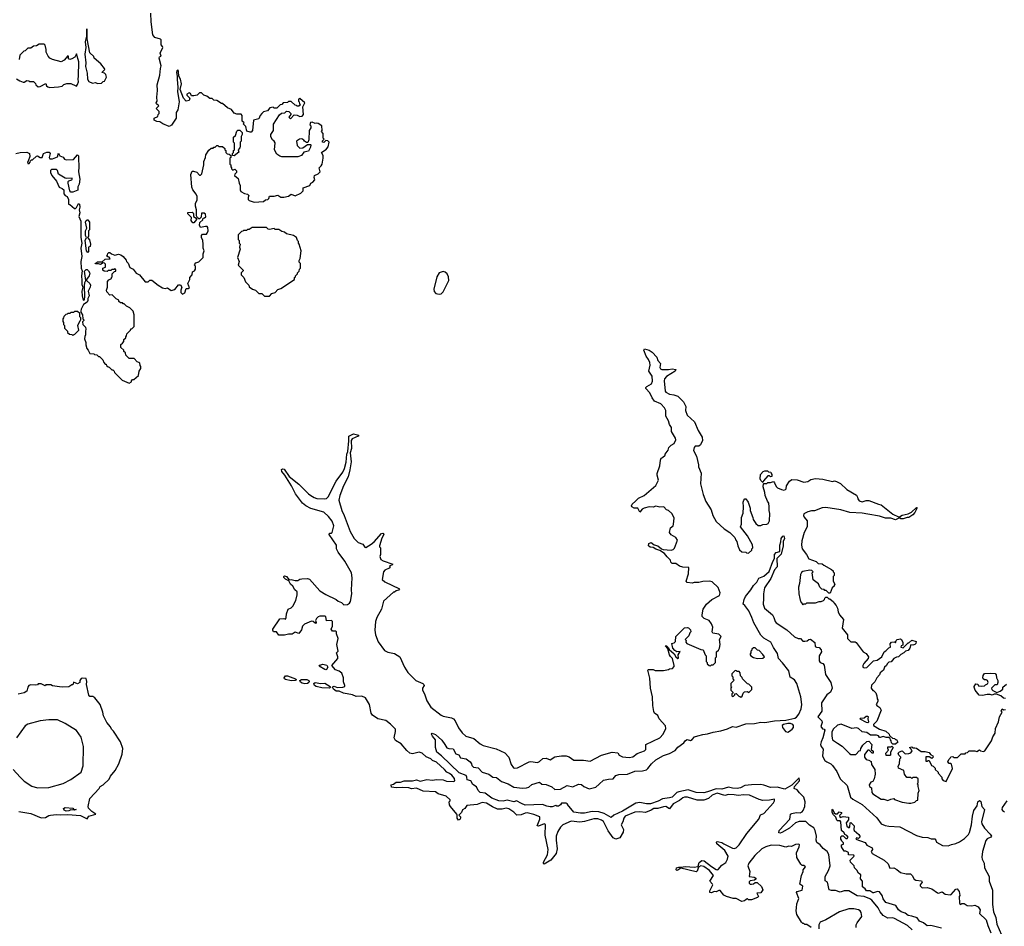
# Model space of a CAD drawing. Extents: x 2210602 to 2357277, y 510288 to 673808.
# Tile 390 of 464: x 2301990 to 2312304, y 616272 to 625767. Entities that reach past the tile are written whole.
import ezdxf

# ---------------------------------------------------------------- set-up
doc = ezdxf.new("R2010")
doc.units = 0

msp = doc.modelspace()

# ---------------------------------------------------------------- linework, layer by layer
at = {"layer": '0CON05XD'}
for points in [[(2303778, 624995), (2303765, 625002), (2303740, 624985), (2303740, 624975), (2303772, 624945), (2303765, 624922), (2303733, 624913), (2303707, 624945), (2303671, 625035), (2303686, 625096), (2303674, 625145), (2303657, 625175), (2303653, 625225), (2303645, 625240), (2303635, 625230), (2303632, 625215), (2303641, 625175), (2303638, 625145), (2303646, 625055), (2303642, 625015), (2303660, 624905), (2303648, 624822), (2303628, 624795), (2303630, 624735), (2303579, 624661), (2303555, 624648), (2303490, 624675), (2303457, 624697), (2303425, 624702), (2303400, 624715), (2303400, 624735), (2303438, 624752), (2303440, 624775), (2303450, 624785), (2303450, 624805), (2303420, 624835), (2303448, 624865), (2303424, 624884), (2303420, 624895), (2303430, 624915), (2303427, 624955), (2303434, 625025), (2303430, 625085), (2303458, 625185), (2303463, 625255), (2303472, 625285), (2303450, 625365), (2303455, 625376), (2303472, 625385), (2303460, 625415), (2303488, 625475), (2303487, 625487), (2303470, 625505), (2303471, 625531), (2303470, 625555), (2303464, 625564), (2303405, 625581), (2303385, 625608), (2303366, 625745), (2303363, 625835)], [(2302805, 625100), (2302845, 625102), (2302865, 625120), (2302878, 625122), (2302898, 625165), (2302892, 625192), (2302878, 625208), (2302850, 625215), (2302880, 625245), (2302878, 625255), (2302838, 625305), (2302770, 625365), (2302765, 625380), (2302725, 625420), (2302697, 625567), (2302695, 625670), (2302690, 625665), (2302690, 625595), (2302675, 625535), (2302681, 625475), (2302672, 625405), (2302683, 625315), (2302678, 625275), (2302696, 625205), (2302701, 625145), (2302715, 625118), (2302753, 625103), (2302785, 625108), (2302805, 625100)], [(2302305, 625058), (2302395, 625062), (2302435, 625072), (2302453, 625087), (2302485, 625097), (2302525, 625097), (2302577, 625073), (2302585, 625072), (2302595, 625087), (2302605, 625115), (2302601, 625145), (2302607, 625175), (2302610, 625325), (2302585, 625410), (2302568, 625375), (2302535, 625357), (2302515, 625350), (2302500, 625355), (2302500, 625385), (2302495, 625387), (2302456, 625344), (2302425, 625327), (2302335, 625348), (2302304, 625364), (2302288, 625385), (2302268, 625425), (2302268, 625455), (2302255, 625500), (2302245, 625510), (2302195, 625510), (2302167, 625493), (2302135, 625490), (2302105, 625470), (2302075, 625470), (2302048, 625442), (2302032, 625438), (2301990, 625395), (2301985, 625350)], [(2301955, 625148), (2301990, 625125), (2302025, 625112), (2302037, 625113), (2302065, 625130), (2302087, 625127), (2302095, 625120), (2302135, 625120), (2302155, 625100), (2302160, 625085), (2302185, 625062), (2302205, 625067), (2302265, 625100), (2302270, 625075), (2302283, 625063), (2302305, 625058)], [(2302607, 624317), (2302611, 624225), (2302607, 624175), (2302621, 624095), (2302614, 624045), (2302600, 624015), (2302598, 623982), (2302545, 623960), (2302525, 623962), (2302516, 623976), (2302497, 624055), (2302498, 624072), (2302505, 624080), (2302535, 624090), (2302540, 624095), (2302538, 624108), (2302485, 624102), (2302465, 624108), (2302398, 624148), (2302387, 624187), (2302377, 624197), (2302323, 624197), (2302313, 624187), (2302312, 624165), (2302328, 624135), (2302374, 624074), (2302402, 624012), (2302435, 624000), (2302451, 623985), (2302452, 623942), (2302465, 623927), (2302488, 623915), (2302502, 623885), (2302500, 623835), (2302515, 623830), (2302565, 623790), (2302575, 623790), (2302585, 623800), (2302605, 623840), (2302617, 623835), (2302621, 623805), (2302612, 623775), (2302621, 623745), (2302611, 623705), (2302631, 623655), (2302629, 623485), (2302641, 623425), (2302630, 623375), (2302642, 623285), (2302630, 623235), (2302634, 623164), (2302643, 623135), (2302636, 623085), (2302642, 623035), (2302640, 622995), (2302650, 622965), (2302641, 622925), (2302644, 622875), (2302655, 622830), (2302667, 622833), (2302673, 622867), (2302670, 622975), (2302673, 623015), (2302682, 623035), (2302667, 623133), (2302685, 623152), (2302695, 623152), (2302712, 623135), (2302723, 623113), (2302717, 623085), (2302690, 623045), (2302690, 623035), (2302723, 623003), (2302730, 622985), (2302728, 622965), (2302708, 622925), (2302718, 622875), (2302703, 622847), (2302702, 622825), (2302695, 622810), (2302658, 622785), (2302632, 622735), (2302630, 622715), (2302630, 622705), (2302647, 622677), (2302650, 622635), (2302660, 622625), (2302660, 622615), (2302648, 622602), (2302650, 622575), (2302678, 622548), (2302683, 622525), (2302678, 622505), (2302680, 622465), (2302672, 622448), (2302670, 622425), (2302684, 622385), (2302682, 622362), (2302692, 622322), (2302708, 622305), (2302725, 622270), (2302767, 622267), (2302775, 622260), (2302797, 622257), (2302815, 622240), (2302825, 622240), (2302860, 622205), (2302870, 622175), (2302885, 622160), (2302895, 622160), (2302900, 622145), (2302915, 622130), (2302928, 622128), (2302955, 622100), (2302965, 622100), (2302980, 622085), (2302982, 622072), (2303062, 621992), (2303135, 621960), (2303160, 621975), (2303160, 621985), (2303172, 621998), (2303185, 622000), (2303235, 622040), (2303240, 622085), (2303260, 622115), (2303260, 622135), (2303250, 622145), (2303248, 622168), (2303238, 622178), (2303222, 622182), (2303188, 622218), (2303135, 622220), (2303102, 622252), (2303098, 622278), (2303082, 622292), (2303080, 622305), (2303050, 622335), (2303050, 622365), (2303065, 622380), (2303080, 622395), (2303082, 622418), (2303100, 622435), (2303100, 622445), (2303110, 622455), (2303112, 622478), (2303150, 622515), (2303155, 622530), (2303165, 622530), (2303190, 622555), (2303190, 622675), (2303180, 622715), (2303145, 622750), (2303110, 622765), (2303085, 622790), (2303075, 622790), (2303065, 622800), (2303045, 622800), (2303030, 622815), (2303028, 622828), (2303000, 622845), (2302960, 622885), (2302933, 622883), (2302902, 622915), (2302898, 622935), (2302910, 622965), (2302908, 623025), (2302925, 623042), (2302950, 623055), (2302950, 623065), (2302960, 623075), (2302960, 623105), (2302982, 623128), (2302998, 623132), (2302998, 623148), (2302985, 623160), (2302978, 623152), (2302955, 623150), (2302945, 623140), (2302915, 623140), (2302905, 623130), (2302875, 623132), (2302862, 623145), (2302860, 623165), (2302890, 623175), (2302890, 623205), (2302878, 623218), (2302865, 623220), (2302835, 623202), (2302815, 623210), (2302785, 623210), (2302782, 623218), (2302795, 623220), (2302805, 623230), (2302855, 623230), (2302885, 623260), (2302938, 623262), (2302928, 623278), (2302912, 623282), (2302900, 623295), (2302910, 623305), (2302912, 623318), (2302925, 623330), (2302935, 623330), (2302953, 623313), (2302985, 623300), (2303025, 623312), (2303050, 623305), (2303075, 623288), (2303105, 623248), (2303108, 623235), (2303126, 623216), (2303145, 623172), (2303178, 623155), (2303211, 623111), (2303246, 623096), (2303305, 623020), (2303335, 623020), (2303352, 623038), (2303375, 623040), (2303440, 622985), (2303485, 622960), (2303515, 622950), (2303537, 622957), (2303575, 622932), (2303615, 622940), (2303655, 622990), (2303675, 622990), (2303688, 622965), (2303678, 622935), (2303678, 622908), (2303695, 622892), (2303718, 622905), (2303735, 622950), (2303755, 622950), (2303768, 622962), (2303760, 622975), (2303752, 623005), (2303772, 623045), (2303773, 623067), (2303798, 623095), (2303800, 623125), (2303820, 623135), (2303832, 623155), (2303832, 623185), (2303822, 623195), (2303823, 623207), (2303835, 623222), (2303865, 623230), (2303910, 623275), (2303912, 623315), (2303922, 623345), (2303910, 623375), (2303912, 623415), (2303907, 623455), (2303893, 623485), (2303894, 623506), (2303905, 623522), (2303945, 623520), (2303955, 623530), (2303963, 623555), (2303962, 623592), (2303955, 623600), (2303935, 623602), (2303885, 623592), (2303873, 623615), (2303878, 623642), (2303908, 623672), (2303912, 623688), (2303925, 623690), (2303938, 623702), (2303935, 623730), (2303922, 623742), (2303895, 623740), (2303892, 623698), (2303875, 623680), (2303865, 623680), (2303852, 623692), (2303843, 623713), (2303842, 623775), (2303830, 623815), (2303830, 623845), (2303850, 623875), (2303848, 623915), (2303838, 623938), (2303804, 623984), (2303794, 624014), (2303781, 624145), (2303795, 624180), (2303812, 624182), (2303845, 624170), (2303875, 624140), (2303885, 624140), (2303897, 624153), (2303917, 624245), (2303918, 624282), (2303937, 624323), (2303938, 624352), (2303971, 624399), (2303995, 624420), (2304015, 624420), (2304025, 624430), (2304038, 624432), (2304055, 624450), (2304065, 624450), (2304075, 624440), (2304115, 624440), (2304138, 624418), (2304140, 624405), (2304150, 624395), (2304150, 624375), (2304162, 624362), (2304185, 624360), (2304200, 624345), (2304200, 624325), (2304190, 624315), (2304190, 624255), (2304200, 624245), (2304200, 624225), (2304210, 624215), (2304210, 624205), (2304222, 624192), (2304245, 624200), (2304260, 624185), (2304260, 624165), (2304242, 624148), (2304240, 624135), (2304280, 624105), (2304288, 624055), (2304299, 624029), (2304298, 623998), (2304298, 623985), (2304307, 623967), (2304345, 623948), (2304375, 623940), (2304390, 623925), (2304382, 623905), (2304384, 623884), (2304395, 623873), (2304446, 623854), (2304545, 623863), (2304565, 623880), (2304590, 623885), (2304600, 623895), (2304605, 623920), (2304655, 623918), (2304695, 623928), (2304725, 623908), (2304755, 623908), (2304805, 623920), (2304835, 623938), (2304875, 623922), (2304935, 623950), (2304960, 623975), (2304960, 624005), (2305030, 624030), (2305040, 624055), (2305060, 624065), (2305082, 624088), (2305074, 624115), (2305079, 624135), (2305115, 624152), (2305137, 624175), (2305128, 624215), (2305148, 624235), (2305158, 624255), (2305168, 624315), (2305168, 624345), (2305150, 624375), (2305185, 624400), (2305198, 624402), (2305220, 624435), (2305230, 624485), (2305218, 624498), (2305195, 624500), (2305175, 624480), (2305160, 624485), (2305162, 624498), (2305180, 624515), (2305170, 624525), (2305168, 624575), (2305152, 624595), (2305158, 624605), (2305153, 624655), (2305115, 624680), (2305095, 624682), (2305085, 624678), (2305052, 624692), (2305035, 624690), (2305030, 624665), (2305040, 624655), (2305040, 624635), (2305022, 624605), (2305017, 624507), (2305008, 624482), (2304995, 624480), (2304974, 624494), (2304966, 624506), (2304945, 624518), (2304920, 624515), (2304890, 624495), (2304898, 624448), (2304925, 624420), (2304957, 624423), (2305005, 624460), (2305035, 624460), (2305040, 624455), (2305037, 624433), (2305015, 624390), (2304965, 624380), (2304940, 624345), (2304905, 624332), (2304735, 624330), (2304715, 624338), (2304685, 624358), (2304660, 624405), (2304666, 624476), (2304656, 624496), (2304637, 624507), (2304621, 624541), (2304622, 624565), (2304648, 624605), (2304648, 624672), (2304711, 624769), (2304733, 624787), (2304768, 624792), (2304785, 624810), (2304810, 624805), (2304830, 624785), (2304830, 624775), (2304810, 624745), (2304825, 624730), (2304865, 624770), (2304897, 624767), (2304925, 624752), (2304950, 624755), (2304962, 624775), (2304957, 624853), (2304977, 624895), (2304925, 624940), (2304910, 624935), (2304910, 624915), (2304917, 624907), (2304920, 624885), (2304930, 624875), (2304915, 624860), (2304895, 624860), (2304888, 624868), (2304875, 624870), (2304835, 624910), (2304805, 624910), (2304795, 624900), (2304750, 624895), (2304735, 624880), (2304720, 624875), (2304685, 624840), (2304655, 624840), (2304645, 624850), (2304610, 624845), (2304587, 624813), (2304545, 624800), (2304527, 624783), (2304510, 624765), (2304495, 624730), (2304440, 624715), (2304430, 624605), (2304415, 624590), (2304405, 624590), (2304370, 624600), (2304357, 624647), (2304330, 624675), (2304340, 624685), (2304320, 624705), (2304320, 624765), (2304308, 624778), (2304265, 624778), (2304235, 624788), (2304208, 624825), (2304165, 624842), (2304115, 624890), (2304105, 624890), (2304055, 624920), (2304023, 624923), (2304005, 624940), (2303983, 624943), (2303950, 624965), (2303920, 624975), (2303895, 625000), (2303875, 625000), (2303850, 624975), (2303815, 624968), (2303790, 624970), (2303778, 624995)], [(2304235, 624340), (2304220, 624345), (2304220, 624365), (2304230, 624375), (2304230, 624395), (2304240, 624405), (2304240, 624475), (2304230, 624485), (2304230, 624535), (2304250, 624555), (2304265, 624600), (2304275, 624610), (2304295, 624610), (2304320, 624585), (2304320, 624565), (2304310, 624545), (2304310, 624495), (2304300, 624485), (2304300, 624435), (2304297, 624423), (2304280, 624405), (2304285, 624380), (2304235, 624340)], [(2301950, 624365), (2301995, 624377), (2302065, 624378), (2302092, 624365), (2302096, 624334), (2302080, 624285), (2302070, 624275), (2302075, 624260), (2302088, 624262), (2302100, 624275), (2302102, 624288), (2302115, 624300), (2302125, 624300), (2302165, 624337), (2302175, 624340), (2302205, 624323), (2302225, 624322), (2302239, 624365), (2302275, 624379), (2302298, 624378), (2302310, 624365), (2302300, 624325), (2302305, 624310), (2302335, 624310), (2302385, 624330), (2302395, 624370), (2302410, 624340), (2302445, 624328), (2302460, 624305), (2302475, 624300), (2302555, 624302), (2302595, 624350), (2302605, 624340), (2302607, 624317)], [(2303815, 623640), (2303805, 623640), (2303792, 623652), (2303787, 623665), (2303790, 623695), (2303750, 623735), (2303752, 623748), (2303795, 623752), (2303808, 623745), (2303812, 623735), (2303810, 623705), (2303838, 623688), (2303842, 623675), (2303815, 623640)], [(2302705, 623330), (2302690, 623345), (2302676, 623455), (2302690, 623485), (2302680, 623505), (2302680, 623555), (2302692, 623585), (2302679, 623645), (2302685, 623662), (2302695, 623670), (2302705, 623670), (2302720, 623645), (2302720, 623565), (2302712, 623555), (2302710, 623495), (2302700, 623485), (2302722, 623462), (2302730, 623415), (2302728, 623392), (2302710, 623385), (2302710, 623335), (2302705, 623330)], [(2304605, 622870), (2304632, 622898), (2304665, 622910), (2304695, 622940), (2304725, 622950), (2304870, 623045), (2304870, 623065), (2304880, 623075), (2304880, 623085), (2304900, 623105), (2304900, 623115), (2304918, 623132), (2304920, 623155), (2304930, 623165), (2304930, 623215), (2304918, 623228), (2304918, 623245), (2304928, 623265), (2304937, 623347), (2304917, 623417), (2304910, 623425), (2304910, 623445), (2304900, 623455), (2304890, 623485), (2304857, 623507), (2304783, 623523), (2304765, 623540), (2304735, 623550), (2304705, 623570), (2304665, 623570), (2304655, 623580), (2304605, 623570), (2304593, 623573), (2304575, 623590), (2304425, 623590), (2304395, 623570), (2304375, 623570), (2304365, 623560), (2304335, 623560), (2304328, 623552), (2304312, 623548), (2304280, 623515), (2304280, 623465), (2304290, 623455), (2304290, 623425), (2304300, 623415), (2304292, 623385), (2304298, 623365), (2304272, 623275), (2304288, 623235), (2304280, 623195), (2304330, 623145), (2304330, 623135), (2304310, 623115), (2304310, 623095), (2304338, 623068), (2304355, 623020), (2304390, 622985), (2304395, 622970), (2304430, 622945), (2304460, 622935), (2304495, 622900), (2304525, 622900), (2304555, 622870), (2304605, 622870)], [(2306385, 622891), (2306405, 622894), (2306424, 622915), (2306486, 623035), (2306480, 623075), (2306466, 623105), (2306445, 623122), (2306425, 623128), (2306385, 623116), (2306359, 623075), (2306327, 622945), (2306331, 622921), (2306350, 622900), (2306385, 622891)], [(2302545, 622460), (2302552, 622468), (2302568, 622472), (2302610, 622515), (2302598, 622565), (2302622, 622618), (2302630, 622625), (2302630, 622645), (2302620, 622655), (2302618, 622688), (2302595, 622710), (2302565, 622710), (2302555, 622700), (2302525, 622700), (2302515, 622690), (2302495, 622690), (2302488, 622682), (2302472, 622678), (2302452, 622658), (2302450, 622645), (2302440, 622635), (2302440, 622605), (2302450, 622595), (2302450, 622575), (2302460, 622565), (2302460, 622535), (2302490, 622505), (2302492, 622492), (2302512, 622472), (2302535, 622470), (2302545, 622460)], [(2305235, 620390), (2305255, 620388), (2305262, 620395), (2305279, 620465), (2305264, 620515), (2305226, 620565), (2305175, 620609), (2305038, 620648), (2304986, 620676), (2304953, 620705), (2304880, 620800), (2304836, 620886), (2304766, 620996), (2304734, 621034), (2304731, 621055), (2304745, 621064), (2304760, 621060), (2304814, 620984), (2304914, 620904), (2305015, 620802), (2305040, 620785), (2305075, 620763), (2305104, 620754), (2305185, 620748), (2305205, 620753), (2305222, 620768), (2305306, 620934), (2305375, 621028), (2305391, 621065), (2305408, 621132), (2305415, 621215), (2305426, 621245), (2305439, 621355), (2305436, 621404), (2305485, 621429), (2305543, 621415), (2305536, 621405), (2305474, 621376), (2305462, 621359), (2305464, 621275), (2305451, 621229), (2305461, 621135), (2305449, 621051), (2305432, 620978), (2305381, 620885), (2305343, 620785), (2305334, 620735), (2305364, 620625), (2305389, 620575), (2305450, 620405), (2305494, 620335), (2305535, 620290), (2305583, 620273), (2305605, 620242), (2305615, 620240), (2305670, 620275), (2305702, 620298), (2305780, 620385), (2305795, 620390), (2305800, 620385), (2305803, 620375), (2305782, 620338), (2305760, 620255), (2305760, 620245), (2305770, 620235), (2305770, 620165), (2305763, 620145), (2305768, 620125), (2305774, 620114), (2305798, 620098), (2305898, 620065), (2305887, 620053), (2305862, 620048), (2305870, 620035), (2305859, 620021), (2305815, 620002), (2305800, 619985), (2305786, 619905), (2305815, 619880), (2305970, 619805), (2305957, 619793), (2305933, 619787), (2305915, 619770), (2305905, 619770), (2305802, 619678), (2305778, 619595), (2305732, 619505), (2305718, 619465), (2305709, 619375), (2305718, 619325), (2305745, 619250), (2305810, 619160), (2305845, 619143), (2305915, 619128), (2305973, 619093), (2306020, 618985), (2306055, 618930), (2306138, 618848), (2306214, 618814), (2306224, 618804), (2306226, 618795), (2306210, 618765), (2306209, 618745), (2306231, 618705), (2306255, 618632), (2306298, 618568), (2306405, 618484), (2306425, 618474), (2306512, 618455), (2306535, 618444), (2306550, 618425), (2306585, 618350), (2306625, 618299), (2306664, 618264), (2306748, 618238), (2306812, 618182), (2306845, 618167), (2306980, 618130), (2307070, 618090), (2307113, 618045), (2307137, 617965), (2307162, 617932), (2307175, 617927), (2307205, 617931), (2307325, 617994), (2307345, 617999), (2307415, 617989), (2307435, 617999), (2307469, 618031), (2307506, 618034), (2307545, 618017), (2307594, 618046), (2307615, 618051), (2307665, 618059), (2307715, 618057), (2307746, 618046), (2307795, 618013), (2307895, 618012), (2307965, 618002), (2308085, 618063), (2308195, 618094), (2308255, 618088), (2308270, 618065), (2308305, 618047), (2308375, 618040), (2308412, 618048), (2308458, 618082), (2308535, 618108), (2308548, 618125), (2308548, 618175), (2308694, 618246), (2308730, 618285), (2308758, 618345), (2308755, 618370), (2308690, 618445), (2308675, 618480), (2308640, 618505), (2308633, 618523), (2308622, 618585), (2308618, 618675), (2308598, 618765), (2308592, 618872), (2308570, 618955), (2308575, 618960), (2308625, 618960), (2308645, 618950), (2308735, 618950), (2308785, 618960), (2308795, 618970), (2308828, 618972), (2308847, 618993), (2308847, 619003), (2308827, 619075), (2308808, 619098), (2308796, 619116), (2308778, 619178), (2308752, 619208), (2308765, 619208), (2308785, 619188), (2308792, 619172), (2308846, 619126), (2308864, 619094), (2308885, 619078), (2308890, 619080), (2308888, 619115), (2308910, 619150), (2308875, 619148), (2308852, 619162), (2308833, 619185), (2308820, 619235), (2308845, 619240), (2308860, 619255), (2308862, 619308), (2308952, 619398), (2308985, 619400), (2308997, 619397), (2309018, 619378), (2309020, 619355), (2309010, 619345), (2309000, 619315), (2308960, 619275), (2308970, 619265), (2308968, 619248), (2308978, 619235), (2309125, 619170), (2309148, 619168), (2309170, 619115), (2309180, 619105), (2309180, 619045), (2309190, 619035), (2309192, 619022), (2309212, 619002), (2309225, 619000), (2309235, 619010), (2309255, 619010), (2309280, 619035), (2309280, 619085), (2309290, 619095), (2309290, 619145), (2309310, 619165), (2309320, 619185), (2309328, 619225), (2309322, 619275), (2309337, 619307), (2309312, 619332), (2309252, 619342), (2309242, 619355), (2309252, 619405), (2309235, 619440), (2309213, 619473), (2309160, 619495), (2309140, 619515), (2309138, 619535), (2309148, 619592), (2309184, 619646), (2309240, 619695), (2309320, 619735), (2309328, 619765), (2309305, 619820), (2309245, 619878), (2309215, 619888), (2309147, 619883), (2309105, 619872), (2309055, 619872), (2309035, 619867), (2308983, 619873), (2308972, 619885), (2308996, 619964), (2308998, 620028), (2308935, 620032), (2308900, 620045), (2308862, 620072), (2308825, 620070), (2308810, 620085), (2308808, 620108), (2308772, 620142), (2308745, 620177), (2308696, 620206), (2308655, 620220), (2308625, 620238), (2308594, 620244), (2308577, 620257), (2308579, 620281), (2308605, 620292), (2308635, 620266), (2308675, 620255), (2308714, 620224), (2308729, 620219), (2308815, 620211), (2308835, 620218), (2308848, 620232), (2308882, 620315), (2308862, 620345), (2308815, 620372), (2308798, 620395), (2308806, 620444), (2308834, 620465), (2308839, 620485), (2308844, 620545), (2308839, 620565), (2308820, 620595), (2308785, 620627), (2308764, 620634), (2308736, 620666), (2308695, 620661), (2308655, 620671), (2308625, 620661), (2308585, 620664), (2308530, 620650), (2308510, 620640), (2308485, 620610), (2308465, 620652), (2308425, 620652), (2308403, 620665), (2308400, 620675), (2308407, 620693), (2308440, 620725), (2308473, 620757), (2308530, 620785), (2308655, 620890), (2308682, 620945), (2308668, 620995), (2308668, 621015), (2308697, 621093), (2308702, 621155), (2308710, 621175), (2308725, 621180), (2308750, 621205), (2308750, 621215), (2308782, 621258), (2308790, 621285), (2308815, 621312), (2308845, 621330), (2308862, 621365), (2308860, 621385), (2308818, 621455), (2308818, 621495), (2308796, 621526), (2308786, 621565), (2308758, 621615), (2308757, 621675), (2308745, 621703), (2308705, 621742), (2308641, 621771), (2308614, 621805), (2308589, 621859), (2308548, 621905), (2308548, 621915), (2308558, 621925), (2308608, 621952), (2308619, 621981), (2308614, 622035), (2308581, 622085), (2308593, 622147), (2308592, 622175), (2308578, 622208), (2308553, 622243), (2308527, 622305), (2308535, 622318), (2308583, 622305), (2308614, 622285), (2308664, 622234), (2308676, 622196), (2308704, 622165), (2308694, 622125), (2308701, 622111), (2308715, 622104), (2308785, 622103), (2308825, 622109), (2308862, 622102), (2308856, 622085), (2308765, 622030), (2308744, 622005), (2308740, 621985), (2308752, 621875), (2308759, 621865), (2308795, 621846), (2308842, 621838), (2308885, 621823), (2308942, 621765), (2308967, 621715), (2308964, 621674), (2308982, 621625), (2309058, 621555), (2309096, 621466), (2309138, 621395), (2309142, 621358), (2309120, 621315), (2309105, 621302), (2309065, 621300), (2309054, 621285), (2309047, 621255), (2309078, 621195), (2309102, 621105), (2309102, 621085), (2309129, 621019), (2309123, 620905), (2309150, 620795), (2309178, 620722), (2309233, 620635), (2309251, 620575), (2309285, 620512), (2309370, 620435), (2309430, 620395), (2309480, 620345), (2309490, 620315), (2309502, 620302), (2309512, 620255), (2309530, 620215), (2309555, 620192), (2309595, 620190), (2309603, 620183), (2309625, 620180), (2309658, 620212), (2309660, 620225), (2309670, 620235), (2309667, 620267), (2309615, 620360), (2309540, 620455), (2309550, 620485), (2309550, 620555), (2309567, 620597), (2309573, 620665), (2309568, 620715), (2309576, 620734), (2309585, 620750), (2309595, 620750), (2309622, 620715), (2309642, 620652), (2309642, 620625), (2309670, 620555), (2309673, 620533), (2309701, 620491), (2309725, 620470), (2309755, 620470), (2309775, 620480), (2309817, 620483), (2309829, 620491), (2309843, 620517), (2309848, 620595), (2309840, 620625), (2309842, 620665), (2309838, 620705), (2309823, 620725), (2309799, 620785), (2309796, 620815), (2309778, 620875), (2309780, 620905), (2309785, 620910), (2309815, 620910), (2309825, 620920), (2309855, 620920), (2309885, 620930), (2309898, 620918), (2309915, 620878), (2309928, 620865), (2309970, 620845), (2309995, 620840), (2310010, 620845), (2310020, 620855), (2310022, 620885), (2310052, 620935), (2310078, 620952), (2310135, 620948), (2310205, 620922), (2310245, 620932), (2310278, 620952), (2310325, 620960), (2310404, 620954), (2310505, 620932), (2310525, 620938), (2310545, 620932), (2310589, 620909), (2310655, 620848), (2310756, 620786), (2310767, 620767), (2310768, 620748), (2310785, 620728), (2310815, 620718), (2310858, 620732), (2310885, 620732), (2310985, 620692), (2311015, 620687), (2311135, 620589), (2311195, 620562), (2311205, 620560), (2311233, 620577), (2311298, 620592), (2311331, 620609), (2311385, 620658), (2311390, 620655), (2311366, 620605), (2311345, 620581), (2311305, 620553), (2311285, 620554), (2311245, 620540), (2311221, 620541), (2311205, 620550), (2311165, 620530), (2311115, 620548), (2311058, 620548), (2310996, 620566), (2310875, 620588)], [(2309775, 620920), (2309755, 620940), (2309748, 620958), (2309750, 621005), (2309778, 621035), (2309795, 621043), (2309822, 621042), (2309835, 621030), (2309858, 621028), (2309860, 621015), (2309870, 621005), (2309868, 620982), (2309855, 620980), (2309845, 620990), (2309825, 620990), (2309782, 620938), (2309775, 620920)], [(2310875, 620588), (2310815, 620599), (2310685, 620607), (2310590, 620635), (2310435, 620659), (2310395, 620653), (2310315, 620623), (2310285, 620623), (2310245, 620612), (2310205, 620590), (2310202, 620575), (2310208, 620558), (2310237, 620517), (2310240, 620455), (2310207, 620395), (2310182, 620308), (2310179, 620265), (2310186, 620226), (2310232, 620165), (2310255, 620120), (2310332, 620092), (2310353, 620073), (2310397, 620067), (2310413, 620053), (2310495, 620010), (2310510, 619995), (2310510, 619985), (2310520, 619975), (2310520, 619945), (2310510, 619935), (2310510, 619885), (2310530, 619855), (2310520, 619845), (2310520, 619835), (2310502, 619818), (2310478, 619762), (2310465, 619760), (2310438, 619788), (2310425, 619790), (2310415, 619800), (2310392, 619802), (2310372, 619822), (2310358, 619858), (2310302, 619902), (2310290, 619975), (2310300, 619985), (2310288, 619998), (2310265, 620000), (2310195, 619988), (2310181, 619979), (2310168, 619955), (2310158, 619862), (2310148, 619825), (2310150, 619755), (2310162, 619705), (2310170, 619675), (2310180, 619665), (2310182, 619652), (2310195, 619640), (2310202, 619648), (2310225, 619650), (2310235, 619660), (2310325, 619658), (2310365, 619672), (2310385, 619672), (2310410, 619685), (2310420, 619695), (2310422, 619708), (2310435, 619720), (2310448, 619718), (2310465, 619700), (2310475, 619700), (2310515, 619670), (2310520, 619655), (2310543, 619633), (2310558, 619605), (2310564, 619564), (2310578, 619535), (2310618, 619485), (2310604, 619395), (2310660, 619325), (2310662, 619285), (2310695, 619252), (2310741, 619251), (2310752, 619245), (2310825, 619148), (2310855, 619128), (2310880, 619095), (2310878, 619075), (2310832, 619025), (2310822, 619005), (2310822, 618985), (2310835, 618978), (2310865, 618984), (2310935, 619052), (2310971, 619059), (2311020, 619095), (2311044, 619146), (2311063, 619157), (2311095, 619190), (2311110, 619195), (2311108, 619232), (2311123, 619247), (2311155, 619250), (2311165, 619240), (2311170, 619265), (2311180, 619275), (2311215, 619282), (2311228, 619275), (2311242, 619245), (2311240, 619215), (2311225, 619210), (2311220, 619195), (2311245, 619190), (2311295, 619240), (2311305, 619240), (2311335, 619270), (2311380, 619255), (2311378, 619235), (2311368, 619225), (2311345, 619218), (2311325, 619220), (2311314, 619185), (2311295, 619162), (2311270, 619155), (2311253, 619137), (2311221, 619119), (2311197, 619093), (2311175, 619092), (2311148, 619075), (2311118, 619042), (2311095, 619038), (2311075, 619020), (2311068, 619002), (2311050, 618985), (2311040, 618955), (2311005, 618928), (2310998, 618905), (2310968, 618875), (2310948, 618832), (2310913, 618797), (2310910, 618765), (2310925, 618740), (2310935, 618740), (2310958, 618718), (2310970, 618685), (2310973, 618653), (2310980, 618645), (2310978, 618625), (2310962, 618595), (2310968, 618585), (2310999, 618565), (2311013, 618535), (2310969, 618421), (2310932, 618385), (2310935, 618374), (2310995, 618338), (2311064, 618314), (2311098, 618285), (2311102, 618272), (2311132, 618242), (2311155, 618240), (2311165, 618230), (2311175, 618230), (2311188, 618202), (2311165, 618180), (2311135, 618180), (2311122, 618192), (2311120, 618215), (2311110, 618225), (2311108, 618238), (2311095, 618250), (2311065, 618250), (2311035, 618260), (2311005, 618248), (2310995, 618250), (2310986, 618266), (2310965, 618273), (2310903, 618273), (2310865, 618303), (2310815, 618308), (2310775, 618345), (2310755, 618349), (2310705, 618342), (2310595, 618390), (2310555, 618380), (2310510, 618335), (2310498, 618305), (2310496, 618265), (2310504, 618225), (2310555, 618189), (2310605, 618158), (2310682, 618082), (2310695, 618073), (2310725, 618070), (2310747, 618073), (2310785, 618110), (2310798, 618112), (2310800, 618135), (2310822, 618168), (2310863, 618207), (2310885, 618210), (2310917, 618175), (2310910, 618125), (2310930, 618105), (2310930, 618085), (2310920, 618085), (2310888, 618118), (2310873, 618117), (2310838, 618072), (2310838, 618045), (2310855, 618018), (2310885, 618012), (2310908, 617998), (2310912, 617965), (2310948, 617915), (2310952, 617865), (2310940, 617815), (2310925, 617790), (2310905, 617780), (2310888, 617755), (2310890, 617735), (2310912, 617722), (2310915, 617672), (2310925, 617660), (2311015, 617603), (2311042, 617602), (2311085, 617588), (2311115, 617603), (2311145, 617610), (2311155, 617600), (2311235, 617572), (2311305, 617560), (2311325, 617560), (2311367, 617573), (2311385, 617590), (2311397, 617593), (2311402, 617665), (2311412, 617695), (2311400, 617735), (2311400, 617755), (2311390, 617765), (2311400, 617775), (2311400, 617815), (2311385, 617830), (2311345, 617830), (2311335, 617820), (2311325, 617830), (2311282, 617832), (2311258, 617865), (2311250, 617905), (2311197, 617927), (2311191, 617949), (2311207, 617975), (2311210, 618025), (2311220, 618035), (2311220, 618045), (2311198, 618065), (2311192, 618085), (2311205, 618100), (2311235, 618110), (2311265, 618080), (2311305, 618082), (2311325, 618090), (2311338, 618108), (2311330, 618115), (2311328, 618128), (2311310, 618145), (2311335, 618150), (2311345, 618140), (2311365, 618142), (2311385, 618137), (2311433, 618103), (2311473, 618103), (2311515, 618092), (2311531, 618071), (2311555, 618058), (2311560, 618045), (2311545, 618030), (2311517, 618047), (2311482, 618048), (2311482, 618002), (2311495, 618000), (2311505, 618010), (2311518, 618008), (2311540, 617955), (2311558, 617948), (2311578, 617928), (2311580, 617915), (2311610, 617885), (2311610, 617875), (2311650, 617835), (2311650, 617815), (2311665, 617800), (2311695, 617790), (2311762, 617925), (2311751, 617971), (2311745, 617977), (2311725, 617978), (2311712, 617995), (2311722, 618018), (2311738, 618032), (2311742, 618048), (2311765, 618050), (2311775, 618040), (2311815, 618040), (2311852, 618078), (2311895, 618080), (2311902, 618088), (2311918, 618092), (2311935, 618110), (2311995, 618110), (2312015, 618102), (2312045, 618120), (2312055, 618110), (2312085, 618102), (2312099, 618111), (2312170, 618215), (2312182, 618255), (2312208, 618295), (2312213, 618345), (2312242, 618415), (2312252, 618465), (2312280, 618515), (2312272, 618525), (2312282, 618548), (2312295, 618540), (2312317, 618543)], [(2310279, 616259), (2310235, 616292), (2310215, 616290), (2310205, 616300), (2310195, 616300), (2310180, 616315), (2310131, 616395), (2310122, 616435), (2310126, 616466), (2310132, 616508), (2310150, 616565), (2310128, 616625), (2310135, 616638), (2310185, 616650), (2310192, 616692), (2310162, 616715), (2310180, 616805), (2310198, 616845), (2310198, 616862), (2310220, 616895), (2310205, 616910), (2310185, 616910), (2310172, 616922), (2310131, 616991), (2310127, 617043), (2310156, 617105), (2310160, 617125), (2310152, 617132), (2310115, 617128), (2310075, 617108), (2310045, 617112), (2310015, 617100), (2309953, 617117), (2309863, 617123), (2309805, 617106), (2309765, 617082), (2309691, 617015), (2309626, 616935), (2309616, 616905), (2309637, 616845), (2309632, 616792), (2309685, 616786), (2309700, 616775), (2309702, 616765), (2309686, 616754), (2309643, 616747), (2309632, 616738), (2309630, 616725), (2309640, 616715), (2309655, 616712), (2309675, 616717), (2309695, 616730), (2309715, 616730), (2309759, 616689), (2309774, 616655), (2309755, 616622), (2309712, 616618), (2309728, 616585), (2309717, 616573), (2309655, 616550), (2309625, 616550), (2309615, 616560), (2309605, 616560), (2309598, 616552), (2309582, 616538), (2309555, 616532), (2309495, 616562), (2309465, 616562), (2309393, 616583), (2309367, 616597), (2309326, 616646), (2309314, 616646), (2309285, 616632), (2309265, 616638), (2309235, 616622), (2309220, 616625), (2309220, 616645), (2309250, 616705), (2309248, 616715), (2309220, 616745), (2309258, 616805), (2309216, 616856), (2309157, 616897), (2309126, 616904), (2309100, 616890), (2309085, 616850), (2309075, 616842), (2308915, 616880), (2308885, 616860), (2308875, 616858), (2308868, 616865), (2308870, 616885), (2308895, 616892), (2308915, 616890), (2308965, 616898), (2309055, 616891), (2309092, 616898), (2309098, 616902), (2309108, 616942), (2309135, 616962), (2309158, 616958), (2309235, 616897), (2309285, 616868), (2309295, 616863), (2309305, 616868), (2309345, 616912), (2309385, 616942), (2309403, 616975), (2309411, 617005), (2309376, 617065), (2309292, 617135), (2309288, 617152), (2309295, 617160), (2309315, 617157), (2309345, 617149), (2309365, 617136), (2309455, 617091), (2309475, 617086), (2309495, 617094), (2309525, 617127), (2309606, 617244), (2309732, 617395), (2309750, 617440), (2309785, 617455), (2309887, 617565), (2309898, 617585), (2309895, 617602), (2309845, 617594), (2309775, 617591), (2309735, 617600), (2309634, 617646), (2309575, 617649), (2309515, 617641), (2309475, 617650), (2309415, 617651), (2309375, 617643), (2309295, 617668), (2309244, 617645), (2309205, 617611), (2309155, 617594), (2309085, 617594), (2308985, 617624), (2308955, 617625), (2308935, 617616), (2308901, 617589), (2308835, 617556), (2308795, 617501), (2308758, 617525), (2308735, 617524), (2308675, 617506), (2308632, 617505), (2308603, 617487), (2308545, 617464), (2308485, 617471), (2308435, 617467), (2308333, 617425), (2308318, 617405), (2308309, 617365), (2308290, 617335), (2308316, 617285), (2308312, 617258), (2308275, 617198), (2308236, 617184), (2308207, 617197), (2308153, 617273), (2308105, 617371), (2308086, 617385), (2308045, 617397), (2308005, 617399), (2307905, 617370), (2307857, 617363), (2307765, 617373), (2307678, 617335), (2307655, 617312), (2307626, 617265), (2307609, 617215), (2307608, 617175), (2307619, 617085), (2307609, 617035), (2307554, 616965), (2307482, 616922), (2307475, 616930), (2307476, 616945), (2307518, 617022), (2307525, 617075), (2307493, 617225), (2307497, 617337), (2307485, 617345), (2307425, 617321), (2307411, 617325), (2307437, 617395), (2307438, 617418), (2307375, 617442), (2307305, 617459), (2307285, 617457), (2307242, 617438), (2307197, 617437), (2307165, 617468), (2307115, 617502), (2307085, 617508), (2307045, 617498), (2306995, 617498), (2306942, 617522), (2306880, 617560), (2306835, 617567), (2306782, 617548), (2306675, 617536), (2306653, 617507), (2306627, 617493), (2306617, 617465), (2306590, 617435), (2306607, 617417), (2306609, 617405), (2306601, 617389), (2306585, 617384), (2306571, 617405), (2306572, 617435), (2306568, 617445), (2306502, 617525), (2306492, 617545), (2306490, 617575), (2306500, 617585), (2306500, 617595), (2306458, 617635), (2306375, 617661), (2306345, 617681), (2306215, 617687), (2306145, 617718), (2306095, 617712), (2306065, 617722), (2305995, 617727), (2305935, 617721), (2305885, 617730), (2305880, 617755), (2305905, 617760), (2305935, 617781), (2305979, 617781), (2306016, 617796), (2306103, 617797), (2306145, 617807), (2306185, 617792), (2306255, 617808), (2306315, 617803), (2306355, 617811), (2306425, 617806), (2306462, 617792), (2306535, 617788), (2306548, 617795), (2306545, 617821), (2306517, 617855), (2306491, 617871), (2306465, 617885), (2306441, 617915), (2306355, 617992), (2306315, 618008), (2306295, 618026), (2306248, 618048), (2306205, 618087), (2306175, 618095), (2306105, 618080), (2306075, 618087), (2306044, 618114), (2305985, 618183), (2305927, 618217), (2305911, 618245), (2305928, 618312), (2305926, 618336), (2305875, 618389), (2305825, 618429), (2305743, 618445), (2305684, 618484), (2305672, 618505), (2305655, 618595), (2305612, 618665), (2305575, 618683), (2305515, 618680), (2305475, 618695), (2305383, 618713), (2305335, 618734), (2305305, 618734), (2305277, 618755), (2305266, 618775), (2305273, 618785), (2305285, 618788), (2305315, 618774), (2305375, 618776), (2305396, 618784), (2305397, 618793), (2305381, 618831), (2305382, 618875), (2305364, 618924), (2305335, 618943), (2305298, 618958), (2305260, 619005), (2305322, 619078), (2305322, 619095), (2305310, 619135), (2305327, 619155), (2305313, 619225), (2305327, 619285), (2305308, 619335), (2305310, 619355), (2305302, 619362), (2305265, 619362), (2305253, 619385), (2305267, 619415), (2305268, 619465), (2305255, 619473), (2305202, 619472), (2305196, 619515), (2305185, 619521), (2305135, 619520), (2305115, 619512), (2305100, 619495), (2305090, 619475), (2305097, 619453), (2305087, 619443), (2305065, 619463), (2305045, 619469), (2304973, 619437), (2304952, 619415), (2304942, 619378), (2304915, 619340), (2304875, 619353), (2304845, 619330), (2304805, 619333), (2304765, 619320), (2304705, 619320), (2304680, 619355), (2304647, 619357), (2304640, 619375), (2304643, 619385), (2304715, 619492), (2304757, 619497), (2304775, 619490), (2304782, 619505), (2304784, 619546), (2304802, 619595), (2304833, 619607), (2304852, 619625), (2304884, 619685), (2304898, 619745), (2304896, 619775), (2304872, 619795), (2304852, 619835), (2304826, 619856), (2304809, 619889), (2304775, 619906), (2304756, 619925), (2304756, 619935), (2304765, 619941), (2304784, 619935), (2304812, 619902), (2304835, 619904), (2304875, 619894), (2304905, 619893), (2304925, 619908), (2304945, 619912), (2305003, 619913), (2305025, 619907), (2305135, 619787), (2305197, 619747), (2305305, 619696), (2305326, 619676), (2305362, 619662), (2305385, 619640), (2305425, 619641), (2305446, 619655), (2305456, 619675), (2305469, 619755), (2305465, 619795), (2305473, 619923), (2305465, 619975), (2305394, 620095), (2305325, 620190), (2305310, 620225), (2305308, 620265), (2305230, 620375), (2305235, 620390)], [(2311337, 616235), (2311291, 616281), (2311155, 616355), (2311135, 616360), (2311085, 616358), (2311034, 616384), (2311003, 616423), (2310981, 616465), (2310916, 616546), (2310895, 616559), (2310835, 616584), (2310761, 616591), (2310675, 616644), (2310625, 616643), (2310585, 616628), (2310536, 616646), (2310495, 616648), (2310470, 616655), (2310450, 616735), (2310428, 616748), (2310427, 616795), (2310462, 616858), (2310478, 616905), (2310466, 617025), (2310447, 617057), (2310405, 617088), (2310375, 617127), (2310340, 617150), (2310333, 617173), (2310335, 617215), (2310322, 617275), (2310307, 617305), (2310262, 617332), (2310225, 617371), (2310155, 617369), (2310117, 617355), (2310055, 617299), (2309975, 617254), (2309955, 617246), (2309941, 617251), (2309946, 617275), (2310057, 617393), (2310062, 617418), (2310064, 617445), (2310077, 617453), (2310125, 617464), (2310165, 617462), (2310185, 617470), (2310198, 617485), (2310215, 617528), (2310219, 617575), (2310204, 617625), (2310159, 617669), (2310135, 617702), (2310103, 617715), (2310107, 617735), (2310159, 617795), (2310155, 617827), (2310079, 617751), (2310005, 617710), (2309925, 617730), (2309854, 617724), (2309785, 617751), (2309754, 617756), (2309655, 617755), (2309585, 617745), (2309539, 617721), (2309505, 617715), (2309455, 617717), (2309415, 617728), (2309345, 617708), (2309285, 617713), (2309195, 617679), (2309155, 617671), (2309075, 617675), (2308991, 617701), (2308895, 617682), (2308875, 617675), (2308825, 617626), (2308795, 617616), (2308723, 617607), (2308677, 617583), (2308598, 617555), (2308554, 617554), (2308485, 617570), (2308445, 617561), (2308305, 617478), (2308215, 617435), (2308185, 617411), (2308112, 617452), (2308055, 617470), (2307985, 617474), (2307905, 617458), (2307865, 617458), (2307795, 617469), (2307728, 617548), (2307727, 617555), (2307715, 617560), (2307665, 617560), (2307656, 617544), (2307635, 617530), (2307615, 617530), (2307605, 617538), (2307566, 617524), (2307545, 617524), (2307510, 617530), (2307465, 617549), (2307285, 617542), (2307247, 617557), (2307195, 617587), (2307165, 617576), (2307095, 617594), (2307055, 617581), (2307008, 617585), (2306935, 617614), (2306865, 617666), (2306814, 617674), (2306794, 617694), (2306775, 617732), (2306736, 617756), (2306714, 617794), (2306678, 617805), (2306674, 617835), (2306665, 617850), (2306595, 617880), (2306409, 618059), (2306360, 618095), (2306344, 618145), (2306347, 618225), (2306313, 618263), (2306302, 618285), (2306310, 618295), (2306345, 618280), (2306412, 618222), (2306442, 618175), (2306465, 618142), (2306485, 618134), (2306529, 618129), (2306560, 618080), (2306589, 618069), (2306608, 618035), (2306665, 618026), (2306707, 617995), (2306723, 617975), (2306727, 617955), (2306745, 617939), (2306792, 617932), (2306835, 617886), (2306903, 617865), (2306945, 617834), (2306985, 617829), (2307038, 617788), (2307105, 617763), (2307165, 617729), (2307255, 617717), (2307299, 617721), (2307322, 617728), (2307355, 617756), (2307435, 617780), (2307461, 617761), (2307505, 617758), (2307565, 617734), (2307595, 617704), (2307655, 617708), (2307725, 617746), (2307785, 617732), (2307845, 617762), (2307875, 617758), (2307900, 617735), (2307955, 617712), (2308025, 617729), (2308061, 617759), (2308105, 617802), (2308156, 617814), (2308205, 617816), (2308235, 617850), (2308265, 617862), (2308355, 617864), (2308435, 617896), (2308515, 617899), (2308555, 617912), (2308571, 617925), (2308608, 617975), (2308655, 618014), (2308735, 618060), (2308795, 618081), (2308856, 618114), (2308885, 618148), (2308948, 618192), (2308963, 618217), (2308983, 618227), (2309015, 618218), (2309033, 618227), (2309060, 618255), (2309093, 618267), (2309145, 618282), (2309195, 618288), (2309255, 618306), (2309335, 618320), (2309405, 618339), (2309455, 618364), (2309495, 618359), (2309595, 618391), (2309687, 618397), (2309755, 618410), (2309795, 618406), (2309895, 618423), (2310015, 618430), (2310109, 618451), (2310128, 618462), (2310152, 618495), (2310175, 618551), (2310184, 618595), (2310171, 618675), (2310131, 618815), (2310105, 618852), (2310062, 618882), (2310047, 618947), (2309982, 619032), (2309940, 619075), (2309929, 619129), (2309885, 619191), (2309857, 619247), (2309785, 619290), (2309755, 619321), (2309679, 619449), (2309659, 619505), (2309627, 619577), (2309585, 619632), (2309568, 619645), (2309577, 619695), (2309592, 619725), (2309649, 619795), (2309675, 619842), (2309711, 619875), (2309731, 619919), (2309785, 619940), (2309841, 619989), (2309878, 620092), (2309897, 620123), (2309898, 620165), (2309915, 620186), (2309952, 620198), (2309951, 620265), (2309963, 620297), (2309968, 620335), (2309985, 620358), (2309995, 620360), (2310002, 620335), (2309987, 620303), (2309986, 620255), (2309965, 620170), (2309922, 620125), (2309926, 620035), (2309896, 620004), (2309857, 619915), (2309793, 619817), (2309780, 619755), (2309782, 619705)], [(2309782, 619705), (2309779, 619645), (2309792, 619605), (2309874, 619534), (2309891, 619505), (2309902, 619465), (2309915, 619449), (2310025, 619377), (2310105, 619303), (2310145, 619287), (2310170, 619285), (2310195, 619258), (2310215, 619257), (2310237, 619263), (2310255, 619277), (2310275, 619280), (2310318, 619245), (2310324, 619204), (2310335, 619197), (2310365, 619193), (2310386, 619166), (2310390, 619145), (2310366, 619104), (2310363, 619053), (2310375, 619036), (2310404, 619024), (2310417, 619007), (2310430, 618910), (2310487, 618827), (2310500, 618765), (2310482, 618725), (2310443, 618695), (2310388, 618612), (2310392, 618525), (2310352, 618465), (2310393, 618425), (2310397, 618405), (2310382, 618365), (2310401, 618341), (2310415, 618338), (2310422, 618325), (2310403, 618245), (2310384, 618205), (2310378, 618175), (2310384, 618155), (2310405, 618127), (2310400, 618055), (2310425, 618010), (2310443, 617993), (2310485, 617974), (2310505, 617956), (2310550, 617895), (2310585, 617817), (2310656, 617745), (2310692, 617625), (2310716, 617605), (2310815, 617549), (2310968, 617408), (2311014, 617345), (2311055, 617327), (2311095, 617320), (2311210, 617315), (2311383, 617223), (2311444, 617204), (2311502, 617202), (2311538, 617188), (2311575, 617187), (2311587, 617175), (2311594, 617154), (2311655, 617117), (2311714, 617116), (2311750, 617130), (2311795, 617139), (2311835, 617156), (2311888, 617192), (2311928, 617232), (2311939, 617255), (2311960, 617335), (2311971, 617425), (2311986, 617485), (2312018, 617532), (2312028, 617575), (2312045, 617588), (2312058, 617578), (2312068, 617525), (2312096, 617495), (2312066, 617366), (2312067, 617345), (2312095, 617300), (2312157, 617237), (2312169, 617215), (2312164, 617206), (2312123, 617187), (2312111, 617169), (2312074, 617056), (2312069, 616995), (2312072, 616975), (2312094, 616935), (2312096, 616885), (2312146, 616795), (2312146, 616745), (2312181, 616651), (2312179, 616501), (2312190, 616425), (2312215, 616365), (2312225, 616295), (2312275, 616183)], [(2309718, 619078), (2309775, 619080), (2309790, 619095), (2309775, 619120), (2309735, 619160), (2309720, 619165), (2309695, 619190), (2309675, 619190), (2309660, 619175), (2309660, 619165), (2309650, 619155), (2309650, 619135), (2309640, 619125), (2309640, 619115), (2309650, 619105), (2309678, 619088), (2309718, 619078)], [(2305195, 618957), (2305185, 618960), (2305128, 618995), (2305134, 619006), (2305165, 619018), (2305207, 619007), (2305218, 618985), (2305205, 618963), (2305195, 618957)], [(2309545, 618670), (2309558, 618682), (2309570, 618715), (2309582, 618728), (2309615, 618730), (2309628, 618722), (2309658, 618752), (2309660, 618775), (2309628, 618808), (2309612, 618812), (2309562, 618862), (2309558, 618878), (2309540, 618895), (2309538, 618928), (2309525, 618940), (2309505, 618940), (2309498, 618948), (2309485, 618950), (2309450, 618915), (2309450, 618895), (2309460, 618885), (2309460, 618865), (2309470, 618855), (2309468, 618842), (2309440, 618815), (2309440, 618785), (2309450, 618775), (2309440, 618765), (2309440, 618745), (2309460, 618725), (2309460, 618715), (2309450, 618705), (2309450, 618685), (2309455, 618680), (2309468, 618682), (2309480, 618695), (2309482, 618708), (2309495, 618710), (2309522, 618682), (2309535, 618680), (2309545, 618670)], [(2302695, 617398), (2302715, 617425), (2302788, 617445), (2302744, 617474), (2302711, 617511), (2302708, 617525), (2302725, 617610), (2302822, 617715), (2302832, 617735), (2302865, 617752), (2302926, 617814), (2302942, 617845), (2302990, 617905), (2303030, 617975), (2303062, 618075), (2303070, 618135), (2303047, 618205), (2302974, 618314), (2302952, 618335), (2302941, 618361), (2302902, 618405), (2302868, 618475), (2302862, 618515), (2302832, 618595), (2302776, 618666), (2302755, 618678), (2302725, 618678), (2302715, 618692), (2302690, 618805), (2302694, 618835), (2302685, 618868), (2302645, 618871), (2302634, 618866), (2302618, 618845), (2302620, 618825), (2302597, 618813), (2302555, 618830), (2302548, 618802), (2302535, 618800), (2302505, 618780), (2302435, 618777), (2302405, 618781), (2302335, 618792), (2302315, 618802), (2302265, 618800), (2302255, 618792), (2302215, 618812), (2302185, 618810), (2302175, 618800), (2302155, 618798), (2302105, 618802), (2302087, 618793), (2302074, 618776), (2302063, 618735), (2302035, 618716), (2301975, 618703)], [(2304835, 618842), (2304775, 618856), (2304764, 618864), (2304760, 618875), (2304775, 618895), (2304795, 618896), (2304880, 618865), (2304889, 618855), (2304875, 618845), (2304835, 618842)], [(2304978, 618812), (2304949, 618819), (2304930, 618830), (2304923, 618845), (2304942, 618858), (2304998, 618858), (2305017, 618847), (2305023, 618835), (2305020, 618825), (2305005, 618815), (2304978, 618812)], [(2312315, 618658), (2312295, 618660), (2312267, 618687), (2312222, 618702), (2312198, 618702), (2312175, 618692), (2312155, 618700), (2312125, 618700), (2312075, 618690), (2312042, 618692), (2312000, 618745), (2311988, 618775), (2311988, 618785), (2312005, 618812), (2312025, 618808), (2312035, 618792), (2312065, 618787), (2312095, 618792), (2312105, 618802), (2312129, 618811), (2312133, 618825), (2312128, 618845), (2312115, 618852), (2312095, 618853), (2312082, 618865), (2312078, 618875), (2312081, 618899), (2312095, 618920), (2312155, 618922), (2312208, 618918), (2312220, 618905), (2312222, 618875), (2312236, 618845), (2312236, 618824), (2312228, 618802), (2312205, 618800), (2312170, 618765), (2312172, 618752), (2312183, 618743), (2312225, 618720), (2312260, 618735), (2312290, 618755), (2312290, 618775), (2312328, 618808)], [(2305235, 618765), (2305155, 618770), (2305095, 618785), (2305078, 618795), (2305072, 618815), (2305085, 618825), (2305144, 618816), (2305185, 618819), (2305241, 618785), (2305244, 618775), (2305235, 618765)], [(2302175, 617722), (2302295, 617724), (2302444, 617766), (2302525, 617809), (2302635, 617887), (2302655, 617952), (2302657, 618155), (2302635, 618253), (2302584, 618324), (2302466, 618396), (2302385, 618434), (2302295, 618433), (2302205, 618423), (2302075, 618388), (2302047, 618373), (2301958, 618245)], [(2310875, 618407), (2310885, 618412), (2310878, 618445), (2310880, 618465), (2310875, 618470), (2310855, 618470), (2310837, 618453), (2310795, 618450), (2310790, 618445), (2310855, 618411), (2310875, 618407)], [(2310035, 618306), (2310055, 618314), (2310082, 618335), (2310097, 618355), (2310097, 618375), (2310088, 618385), (2310065, 618396), (2310035, 618396), (2309990, 618385), (2309978, 618375), (2309980, 618355), (2310013, 618313), (2310035, 618306)], [(2311105, 618060), (2311065, 618060), (2311063, 618085), (2311090, 618115), (2311082, 618135), (2311085, 618150), (2311118, 618152), (2311125, 618160), (2311140, 618145), (2311110, 618095), (2311110, 618065), (2311105, 618060)], [(2301923, 617915), (2301994, 617834), (2302035, 617792), (2302118, 617738), (2302175, 617722)], [(2302475, 617479), (2302455, 617490), (2302448, 617505), (2302465, 617518), (2302545, 617510), (2302555, 617500), (2302580, 617495), (2302565, 617490), (2302525, 617492), (2302505, 617481), (2302475, 617479)], [(2311645, 616253), (2311535, 616282), (2311495, 616276), (2311459, 616309), (2311415, 616326), (2311391, 616361), (2311335, 616379), (2311295, 616384), (2311265, 616410), (2311222, 616425), (2311197, 616445), (2311169, 616489), (2311061, 616521), (2311035, 616560), (2311023, 616593), (2310995, 616634), (2310975, 616636), (2310935, 616621), (2310925, 616622), (2310895, 616642), (2310860, 616645), (2310846, 616666), (2310820, 616685), (2310820, 616745), (2310798, 616768), (2310802, 616812), (2310775, 616830), (2310759, 616859), (2310733, 616883), (2310730, 616905), (2310692, 616945), (2310690, 616965), (2310730, 617005), (2310728, 617018), (2310672, 617022), (2310670, 617045), (2310645, 617060), (2310625, 617060), (2310600, 617105), (2310600, 617125), (2310618, 617132), (2310620, 617145), (2310602, 617162), (2310600, 617175), (2310590, 617185), (2310592, 617208), (2310602, 617218), (2310615, 617220), (2310645, 617192), (2310657, 617193), (2310668, 617205), (2310655, 617222), (2310632, 617232), (2310625, 617250), (2310600, 617275), (2310592, 617365), (2310585, 617378), (2310558, 617378), (2310550, 617385), (2310540, 617415), (2310515, 617440), (2310502, 617465), (2310500, 617495), (2310505, 617500), (2310522, 617462), (2310535, 617450), (2310555, 617450), (2310575, 617470), (2310600, 617465), (2310600, 617455), (2310578, 617432), (2310585, 617412), (2310615, 617422), (2310670, 617415), (2310672, 617388), (2310648, 617355), (2310655, 617320), (2310678, 617302), (2310687, 617313), (2310690, 617355), (2310695, 617360), (2310732, 617325), (2310728, 617285), (2310732, 617275), (2310779, 617235), (2310790, 617215), (2310790, 617205), (2310778, 617192), (2310755, 617200), (2310750, 617185), (2310845, 617150), (2310865, 617122), (2310918, 617095), (2310922, 617075), (2310910, 617055), (2310918, 617035), (2311046, 616966), (2311086, 616926), (2311105, 616880), (2311145, 616883), (2311178, 616868), (2311215, 616837), (2311275, 616821), (2311320, 616820), (2311340, 616805), (2311360, 616765), (2311377, 616757), (2311438, 616748), (2311442, 616735), (2311422, 616705), (2311422, 616695), (2311444, 616674), (2311495, 616680), (2311545, 616664), (2311605, 616621), (2311615, 616619), (2311652, 616632), (2311685, 616610), (2311735, 616602), (2311746, 616604), (2311795, 616662), (2311810, 616665), (2311830, 616635), (2311838, 616595), (2311832, 616585), (2311833, 616515), (2311842, 616502), (2311858, 616512), (2311885, 616512), (2311915, 616490), (2311965, 616487), (2311995, 616493), (2312030, 616475), (2312050, 616445), (2312043, 616405), (2312115, 616340), (2312131, 616281), (2312164, 616205)], [(2312330, 617585), (2312282, 617515), (2312278, 617495), (2312284, 617485), (2312305, 617470)], [(2301980, 617475), (2302105, 617453), (2302215, 617407), (2302259, 617411), (2302295, 617432), (2302314, 617436), (2302375, 617444), (2302415, 617440), (2302495, 617444), (2302625, 617434), (2302695, 617398)], [(2310751, 616261), (2310752, 616288), (2310761, 616309), (2310813, 616375), (2310805, 616418), (2310793, 616435), (2310776, 616446), (2310726, 616456), (2310675, 616456), (2310576, 616424), (2310435, 616340), (2310375, 616317), (2310362, 616288), (2310362, 616245)]]:
    msp.add_lwpolyline(points, dxfattribs=at)

doc.saveas('drawing.dxf')
